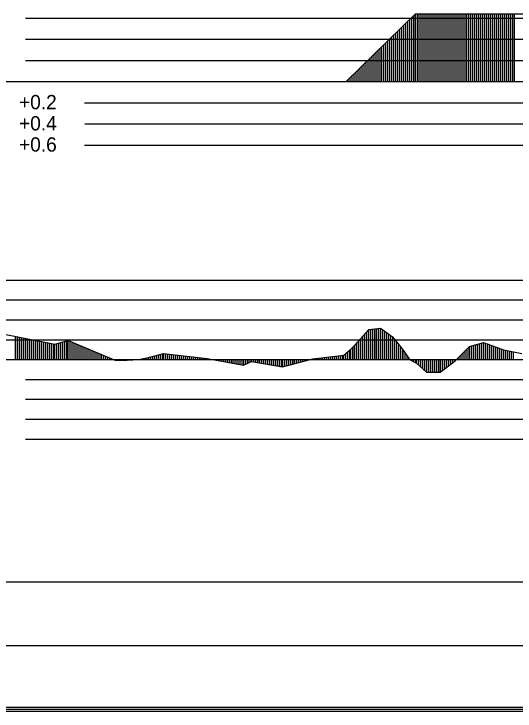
# Model space of a CAD drawing. Extents: x 2 to 10148, y 0 to 380.
# Drawn here: x 6620.6 to 6683.6, y 197.8 to 285.5 of the extents above; entities that cross this region are included whole.
import ezdxf

# ---------------------------------------------------------------- set-up
doc = ezdxf.new("R2010")
doc.units = 0
for name, color, linetype in [('POSUN_CARA', 7, 'Continuous'), ('POSUN_RASTR', 7, 'Continuous'), ('RYCHL_RASTR', 7, 'Continuous'), ('ZRYCHL_CARA', 7, 'Continuous'), ('ZRYCHL_RASTR', 7, 'Continuous'), ('ZRYCHL_TEXT', 7, 'Continuous')]:
    doc.layers.add(name, color=color, linetype=linetype)

msp = doc.modelspace()

# ---------------------------------------------------------------- linework, layer by layer
at = {"layer": 'POSUN_CARA'}
for p, q in [((6615.52, 245.922), (6625.698, 243.934)), ((6663.428, 243.769), (6665.215, 245.778)), ((6665.178, 242), (6665.178, 245.737)), ((6665.215, 245.778), (6666.697, 245.956)), ((6665.215, 242), (6665.215, 245.778)), ((6665.465, 242), (6665.465, 245.808)), ((6665.715, 242), (6665.715, 245.838)), ((6665.965, 242), (6665.965, 245.868)), ((6666.215, 242), (6666.215, 245.898)), ((6666.465, 242), (6666.465, 245.928)), ((6666.697, 245.956), (6668.203, 244.852)), ((6666.697, 242), (6666.697, 245.956)), ((6666.947, 242), (6666.947, 245.773)), ((6620.77, 242), (6620.77, 244.897)), ((6664.428, 242), (6664.428, 244.893)), ((6664.678, 242), (6664.678, 245.175)), ((6664.928, 242), (6664.928, 245.456)), ((6667.197, 242), (6667.197, 245.589)), ((6667.447, 242), (6667.447, 245.406)), ((6667.697, 242), (6667.697, 245.223)), ((6667.947, 242), (6667.947, 245.039)), ((6668.197, 242), (6668.197, 244.856)), ((6621.02, 242), (6621.02, 244.848)), ((6621.27, 242), (6621.27, 244.799)), ((6621.52, 242), (6621.52, 244.75)), ((6621.77, 242), (6621.77, 244.701)), ((6622.02, 242), (6622.02, 244.652)), ((6622.27, 242), (6622.27, 244.604)), ((6622.52, 242), (6622.52, 244.555)), ((6622.77, 242), (6622.77, 244.506)), ((6623.02, 242), (6623.02, 244.457)), ((6623.27, 242), (6623.27, 244.408)), ((6623.52, 242), (6623.52, 244.36)), ((6623.77, 242), (6623.77, 244.311)), ((6624.02, 242), (6624.02, 244.262)), ((6624.27, 242), (6624.27, 244.213)), ((6624.52, 242), (6624.52, 244.164)), ((6624.77, 242), (6624.77, 244.115)), ((6625.02, 242), (6625.02, 244.067)), ((6625.27, 242), (6625.27, 244.018)), ((6625.698, 243.934), (6627.389, 244.391)), ((6625.948, 242), (6625.948, 244.002)), ((6626.198, 242), (6626.198, 244.069)), ((6626.448, 242), (6626.448, 244.137)), ((6626.698, 242), (6626.698, 244.204)), ((6626.948, 242), (6626.948, 244.272)), ((6627.198, 242), (6627.198, 244.34)), ((6627.389, 244.391), (6633.377, 241.881)), ((6627.389, 242), (6627.389, 244.391)), ((6627.639, 242), (6627.639, 244.286)), ((6627.889, 242), (6627.889, 244.182)), ((6628.139, 242), (6628.139, 244.077)), ((6663.678, 242), (6663.678, 244.05)), ((6663.928, 242), (6663.928, 244.331)), ((6664.178, 242), (6664.178, 244.612)), ((6668.203, 244.852), (6669.565, 243.174)), ((6668.203, 242), (6668.203, 244.852)), ((6668.453, 242), (6668.453, 244.544)), ((6668.703, 242), (6668.703, 244.236)), ((6677.92, 243.663), (6679.669, 244.164)), ((6679.17, 242), (6679.17, 244.021)), ((6679.42, 242), (6679.42, 244.092)), ((6679.669, 244.164), (6682.186, 243.225)), ((6679.669, 242), (6679.669, 244.164)), ((6679.919, 242), (6679.919, 244.07)), ((6625.52, 242), (6625.52, 243.969)), ((6625.698, 242), (6625.698, 243.934)), ((6628.389, 242), (6628.389, 243.972)), ((6628.639, 242), (6628.639, 243.867)), ((6628.889, 242), (6628.889, 243.762)), ((6629.139, 242), (6629.139, 243.658)), ((6629.389, 242), (6629.389, 243.553)), ((6629.639, 242), (6629.639, 243.448)), ((6629.889, 242), (6629.889, 243.343)), ((6630.139, 242), (6630.139, 243.239)), ((6630.389, 242), (6630.389, 243.134)), ((6662.084, 242.559), (6662.945, 243.302)), ((6662.834, 242), (6662.834, 243.207)), ((6662.945, 243.302), (6663.428, 243.769)), ((6662.945, 242), (6662.945, 243.302)), ((6663.195, 242), (6663.195, 243.544)), ((6663.428, 242), (6663.428, 243.769)), ((6668.953, 242), (6668.953, 243.928)), ((6669.203, 242), (6669.203, 243.62)), ((6669.453, 242), (6669.453, 243.313)), ((6669.565, 243.174), (6670.348, 242.001)), ((6669.565, 242), (6669.565, 243.174)), ((6676.095, 241.854), (6677.92, 243.663)), ((6677.595, 242), (6677.595, 243.341)), ((6677.845, 242), (6677.845, 243.589)), ((6677.92, 242), (6677.92, 243.663)), ((6678.17, 242), (6678.17, 243.735)), ((6678.42, 242), (6678.42, 243.806)), ((6678.67, 242), (6678.67, 243.878)), ((6678.92, 242), (6678.92, 243.949)), ((6680.169, 242), (6680.169, 243.977)), ((6680.419, 242), (6680.419, 243.884)), ((6680.669, 242), (6680.669, 243.791)), ((6680.919, 242), (6680.919, 243.697)), ((6681.169, 242), (6681.169, 243.604)), ((6681.419, 242), (6681.419, 243.511)), ((6681.669, 242), (6681.669, 243.418)), ((6681.919, 242), (6681.919, 243.324)), ((6682.169, 242), (6682.169, 243.231)), ((6682.186, 243.225), (6684.481, 242.773)), ((6682.186, 242), (6682.186, 243.225)), ((6682.436, 242), (6682.436, 243.176)), ((6682.686, 242), (6682.686, 243.127)), ((6630.639, 242), (6630.639, 243.029)), ((6630.889, 242), (6630.889, 242.924)), ((6631.139, 242), (6631.139, 242.819)), ((6631.389, 242), (6631.389, 242.715)), ((6631.639, 242), (6631.639, 242.61)), ((6631.889, 242), (6631.889, 242.505)), ((6632.139, 242), (6632.139, 242.4)), ((6632.389, 242), (6632.389, 242.295)), ((6636.217, 242), (6637.509, 242.264)), ((6637.467, 242), (6637.467, 242.255)), ((6637.509, 242.264), (6639.393, 242.772)), ((6637.509, 242), (6637.509, 242.264)), ((6637.759, 242), (6637.759, 242.331)), ((6638.009, 242), (6638.009, 242.399)), ((6638.259, 242), (6638.259, 242.466)), ((6638.509, 242), (6638.509, 242.534)), ((6638.759, 242), (6638.759, 242.601)), ((6639.009, 242), (6639.009, 242.669)), ((6639.259, 242), (6639.259, 242.736)), ((6639.393, 242.772), (6644.88, 242.151)), ((6639.393, 242), (6639.393, 242.772)), ((6639.643, 242), (6639.643, 242.744)), ((6639.893, 242), (6639.893, 242.716)), ((6640.143, 242), (6640.143, 242.687)), ((6640.393, 242), (6640.393, 242.659)), ((6640.643, 242), (6640.643, 242.631)), ((6640.893, 242), (6640.893, 242.603)), ((6641.143, 242), (6641.143, 242.574)), ((6641.393, 242), (6641.393, 242.546)), ((6641.643, 242), (6641.643, 242.518)), ((6641.893, 242), (6641.893, 242.489)), ((6642.143, 242), (6642.143, 242.461)), ((6642.393, 242), (6642.393, 242.433)), ((6642.643, 242), (6642.643, 242.405)), ((6642.893, 242), (6642.893, 242.376)), ((6643.143, 242), (6643.143, 242.348)), ((6643.393, 242), (6643.393, 242.32)), ((6643.643, 242), (6643.643, 242.291)), ((6643.893, 242), (6643.893, 242.263)), ((6644.143, 242), (6644.143, 242.235)), ((6658.165, 242.097), (6662.084, 242.559)), ((6659.415, 242), (6659.415, 242.245)), ((6659.665, 242), (6659.665, 242.274)), ((6659.915, 242), (6659.915, 242.304)), ((6660.165, 242), (6660.165, 242.333)), ((6660.415, 242), (6660.415, 242.362)), ((6660.665, 242), (6660.665, 242.392)), ((6660.915, 242), (6660.915, 242.421)), ((6661.165, 242), (6661.165, 242.451)), ((6661.415, 242), (6661.415, 242.48)), ((6661.665, 242), (6661.665, 242.51)), ((6661.915, 242), (6661.915, 242.539)), ((6662.084, 242), (6662.084, 242.559)), ((6662.334, 242), (6662.334, 242.775)), ((6662.584, 242), (6662.584, 242.991)), ((6669.815, 242), (6669.815, 242.8)), ((6670.065, 242), (6670.065, 242.425)), ((6676.595, 242), (6676.595, 242.35)), ((6676.845, 242), (6676.845, 242.598)), ((6677.095, 242), (6677.095, 242.846)), ((6677.345, 242), (6677.345, 243.093)), ((6682.936, 242), (6682.936, 243.077)), ((6683.186, 242), (6683.186, 243.028)), ((6683.436, 242), (6683.436, 242.979)), ((6632.639, 242), (6632.639, 242.191)), ((6632.889, 242), (6632.889, 242.086)), ((6633.139, 242), (6633.139, 241.981)), ((6633.377, 242), (6633.377, 241.881)), ((6633.377, 241.881), (6634.792, 241.941)), ((6633.627, 242), (6633.627, 241.892)), ((6633.877, 242), (6633.877, 241.902)), ((6634.127, 242), (6634.127, 241.913)), ((6634.377, 242), (6634.377, 241.923)), ((6634.627, 242), (6634.627, 241.934)), ((6634.792, 241.941), (6636.217, 242)), ((6634.792, 242), (6634.792, 241.941)), ((6635.042, 242), (6635.042, 241.951)), ((6635.292, 242), (6635.292, 241.962)), ((6635.542, 242), (6635.542, 241.972)), ((6635.792, 242), (6635.792, 241.982)), ((6636.042, 242), (6636.042, 241.993)), ((6636.217, 242), (6636.217, 242)), ((6636.467, 242), (6636.467, 242.051)), ((6636.717, 242), (6636.717, 242.102)), ((6636.967, 242), (6636.967, 242.153)), ((6637.217, 242), (6637.217, 242.204)), ((6644.393, 242), (6644.393, 242.207)), ((6644.643, 242), (6644.643, 242.178)), ((6644.88, 242.151), (6649.454, 241.303)), ((6644.88, 242), (6644.88, 242.151)), ((6645.13, 242), (6645.13, 242.105)), ((6645.38, 242), (6645.38, 242.059)), ((6645.63, 242), (6645.63, 242.012)), ((6645.88, 242), (6645.88, 241.966)), ((6646.13, 242), (6646.13, 241.919)), ((6646.38, 242), (6646.38, 241.873)), ((6646.63, 242), (6646.63, 241.827)), ((6646.88, 242), (6646.88, 241.78)), ((6647.13, 242), (6647.13, 241.734)), ((6647.38, 242), (6647.38, 241.688)), ((6647.63, 242), (6647.63, 241.641)), ((6647.88, 242), (6647.88, 241.595)), ((6648.13, 242), (6648.13, 241.548)), ((6648.38, 242), (6648.38, 241.502)), ((6648.63, 242), (6648.63, 241.456)), ((6648.88, 242), (6648.88, 241.409)), ((6649.13, 242), (6649.13, 241.363)), ((6649.38, 242), (6649.38, 241.316)), ((6649.454, 242), (6649.454, 241.303)), ((6649.454, 241.303), (6649.997, 241.526)), ((6649.704, 242), (6649.704, 241.406)), ((6649.954, 242), (6649.954, 241.509)), ((6649.997, 242), (6649.997, 241.526)), ((6649.997, 241.526), (6650.444, 241.738)), ((6650.247, 242), (6650.247, 241.644)), ((6650.444, 242), (6650.444, 241.738)), ((6650.444, 241.738), (6654.35, 241.072)), ((6650.694, 242), (6650.694, 241.695)), ((6650.944, 242), (6650.944, 241.652)), ((6651.194, 242), (6651.194, 241.61)), ((6651.444, 242), (6651.444, 241.567)), ((6651.694, 242), (6651.694, 241.525)), ((6651.944, 242), (6651.944, 241.482)), ((6652.194, 242), (6652.194, 241.439)), ((6652.444, 242), (6652.444, 241.397)), ((6652.694, 242), (6652.694, 241.354)), ((6652.944, 242), (6652.944, 241.311)), ((6653.194, 242), (6653.194, 241.269)), ((6653.444, 242), (6653.444, 241.226)), ((6653.694, 242), (6653.694, 241.183)), ((6653.944, 242), (6653.944, 241.141)), ((6654.194, 242), (6654.194, 241.098)), ((6654.35, 241.072), (6658.165, 242.097)), ((6654.35, 242), (6654.35, 241.072)), ((6654.6, 242), (6654.6, 241.139)), ((6654.85, 242), (6654.85, 241.206)), ((6655.1, 242), (6655.1, 241.273)), ((6655.35, 242), (6655.35, 241.34)), ((6655.6, 242), (6655.6, 241.408)), ((6655.85, 242), (6655.85, 241.475)), ((6656.1, 242), (6656.1, 241.542)), ((6656.35, 242), (6656.35, 241.609)), ((6656.6, 242), (6656.6, 241.676)), ((6656.85, 242), (6656.85, 241.744)), ((6657.1, 242), (6657.1, 241.811)), ((6657.35, 242), (6657.35, 241.878)), ((6657.6, 242), (6657.6, 241.945)), ((6657.85, 242), (6657.85, 242.013)), ((6658.1, 242), (6658.1, 242.08)), ((6658.165, 242), (6658.165, 242.097)), ((6658.415, 242), (6658.415, 242.127)), ((6658.665, 242), (6658.665, 242.156)), ((6658.915, 242), (6658.915, 242.186)), ((6659.165, 242), (6659.165, 242.215)), ((6670.315, 242), (6670.315, 242.051)), ((6670.348, 242.001), (6671.246, 241.536)), ((6670.348, 242), (6670.348, 242.001)), ((6670.598, 242), (6670.598, 241.872)), ((6670.848, 242), (6670.848, 241.742)), ((6671.098, 242), (6671.098, 241.612)), ((6671.246, 242), (6671.246, 241.536)), ((6671.246, 241.536), (6672.508, 240.419)), ((6671.496, 242), (6671.496, 241.315)), ((6671.746, 242), (6671.746, 241.093)), ((6671.996, 242), (6671.996, 240.872)), ((6672.246, 242), (6672.246, 240.651)), ((6672.496, 242), (6672.496, 240.429)), ((6672.508, 242), (6672.508, 240.419)), ((6672.758, 242), (6672.758, 240.416)), ((6673.008, 242), (6673.008, 240.413)), ((6673.258, 242), (6673.258, 240.41)), ((6673.508, 242), (6673.508, 240.407)), ((6673.758, 242), (6673.758, 240.405)), ((6674.008, 242), (6674.008, 240.402)), ((6674.22, 242), (6674.22, 240.399)), ((6674.22, 240.399), (6676.095, 241.854)), ((6674.47, 242), (6674.47, 240.593)), ((6674.72, 242), (6674.72, 240.787)), ((6674.97, 242), (6674.97, 240.981)), ((6675.22, 242), (6675.22, 241.175)), ((6675.47, 242), (6675.47, 241.369)), ((6675.72, 242), (6675.72, 241.563)), ((6675.97, 242), (6675.97, 241.757)), ((6676.095, 242), (6676.095, 241.854)), ((6676.345, 242), (6676.345, 242.102)), ((6672.508, 240.419), (6674.22, 240.399))]:
    msp.add_line(p, q, dxfattribs=at)
at = {"layer": 'POSUN_RASTR'}
for p, q in [((6614.447, 252), (6818, 252)), ((6614.355, 249.5), (6818, 249.5)), ((6614.493, 247), (6818, 247)), ((6614.401, 244.5), (6818, 244.5)), ((5974.91, 242), (6872.958, 242)), ((6622, 239.5), (6818, 239.5)), ((6622, 237), (6818, 237)), ((6622, 234.5), (6818, 234.5)), ((6622, 232), (6818, 232))]:
    msp.add_line(p, q, dxfattribs=at)
at = {"layer": 'RYCHL_RASTR'}
for p, q in [((5971.058, 214), (6871.344, 214)), ((5971.085, 206), (6871.33, 206)), ((5971.287, 198.25), (6871.33, 198.25)), ((5971.287, 198), (6871.33, 198)), ((5971.307, 197.75), (6871.33, 197.75))]:
    msp.add_line(p, q, dxfattribs=at)
at = {"layer": 'ZRYCHL_CARA'}
for p, q in [((6662.385, 277), (6671.085, 285.512)), ((6670.885, 277), (6670.885, 285.316)), ((6671.085, 277), (6671.085, 285.512)), ((6671.085, 285.512), (6691.698, 285.512)), ((6671.335, 277), (6671.335, 285.512)), ((6671.585, 277), (6671.585, 285.512)), ((6671.835, 277), (6671.835, 285.512)), ((6672.085, 277), (6672.085, 285.512)), ((6672.335, 277), (6672.335, 285.512)), ((6672.585, 277), (6672.585, 285.512)), ((6672.835, 277), (6672.835, 285.512)), ((6673.085, 277), (6673.085, 285.512)), ((6673.335, 277), (6673.335, 285.512)), ((6673.585, 277), (6673.585, 285.512)), ((6673.835, 277), (6673.835, 285.512)), ((6674.085, 277), (6674.085, 285.512)), ((6674.335, 277), (6674.335, 285.512)), ((6674.585, 277), (6674.585, 285.512)), ((6674.835, 277), (6674.835, 285.512)), ((6675.085, 277), (6675.085, 285.512)), ((6675.335, 277), (6675.335, 285.512)), ((6675.585, 277), (6675.585, 285.512)), ((6675.835, 277), (6675.835, 285.512)), ((6676.085, 277), (6676.085, 285.512)), ((6676.335, 277), (6676.335, 285.512)), ((6676.585, 277), (6676.585, 285.512)), ((6676.835, 277), (6676.835, 285.512)), ((6677.085, 277), (6677.085, 285.512)), ((6677.335, 277), (6677.335, 285.512)), ((6677.585, 277), (6677.585, 285.512)), ((6677.835, 277), (6677.835, 285.512)), ((6678.085, 277), (6678.085, 285.512)), ((6678.335, 277), (6678.335, 285.512)), ((6678.585, 277), (6678.585, 285.512)), ((6678.835, 277), (6678.835, 285.512)), ((6679.085, 277), (6679.085, 285.512)), ((6679.335, 277), (6679.335, 285.512)), ((6679.585, 277), (6679.585, 285.512)), ((6679.835, 277), (6679.835, 285.512)), ((6680.085, 277), (6680.085, 285.512)), ((6680.335, 277), (6680.335, 285.512)), ((6680.585, 277), (6680.585, 285.512)), ((6680.835, 277), (6680.835, 285.512)), ((6681.085, 277), (6681.085, 285.512)), ((6681.335, 277), (6681.335, 285.512)), ((6681.585, 277), (6681.585, 285.512)), ((6681.835, 277), (6681.835, 285.512)), ((6682.085, 277), (6682.085, 285.512)), ((6682.335, 277), (6682.335, 285.512)), ((6682.585, 277), (6682.585, 285.512)), ((6682.835, 277), (6682.835, 285.512)), ((6683.085, 277), (6683.085, 285.512)), ((6683.335, 277), (6683.335, 285.512)), ((6683.585, 277), (6683.585, 285.512)), ((6670.135, 277), (6670.135, 284.582)), ((6670.385, 277), (6670.385, 284.827)), ((6670.635, 277), (6670.635, 285.072)), ((6669.135, 277), (6669.135, 283.604)), ((6669.385, 277), (6669.385, 283.849)), ((6669.635, 277), (6669.635, 284.093)), ((6669.885, 277), (6669.885, 284.338)), ((6668.135, 277), (6668.135, 282.626)), ((6668.385, 277), (6668.385, 282.87)), ((6668.635, 277), (6668.635, 283.115)), ((6668.885, 277), (6668.885, 283.359)), ((6667.385, 277), (6667.385, 281.892)), ((6667.635, 277), (6667.635, 282.136)), ((6667.885, 277), (6667.885, 282.381)), ((6666.385, 277), (6666.385, 280.913)), ((6666.635, 277), (6666.635, 281.158)), ((6666.885, 277), (6666.885, 281.403)), ((6667.135, 277), (6667.135, 281.647)), ((6665.635, 277), (6665.635, 280.18)), ((6665.885, 277), (6665.885, 280.424)), ((6666.135, 277), (6666.135, 280.669)), ((6664.635, 277), (6664.635, 279.201)), ((6664.885, 277), (6664.885, 279.446)), ((6665.135, 277), (6665.135, 279.691)), ((6665.385, 277), (6665.385, 279.935)), ((6663.635, 277), (6663.635, 278.223)), ((6663.885, 277), (6663.885, 278.468)), ((6664.135, 277), (6664.135, 278.712)), ((6664.385, 277), (6664.385, 278.957)), ((6662.885, 277), (6662.885, 277.489)), ((6663.135, 277), (6663.135, 277.734)), ((6663.385, 277), (6663.385, 277.978)), ((5974.91, 277), (6872.958, 277)), ((6662.635, 277), (6662.635, 277.245))]:
    msp.add_line(p, q, dxfattribs=at)
at = {"layer": 'ZRYCHL_RASTR'}
for p, q in [((6622, 285), (6818, 285)), ((6622, 282.333), (6818, 282.333)), ((6622, 279.667), (6818, 279.667)), ((6629.443, 274.333), (6818, 274.333)), ((6629.496, 271.667), (6818, 271.667)), ((6629.443, 269), (6818, 269))]:
    msp.add_line(p, q, dxfattribs=at)

# ---------------------------------------------------------------- texts
at = {"layer": 'ZRYCHL_TEXT'}
for s, p in [('+0.2', (6621.192, 273.512)), ('+0.4', (6621.192, 270.846)), ('+0.6', (6621.192, 268.179))]:
    msp.add_text(s, height=1.8, dxfattribs=at).set_placement(p)

doc.saveas('drawing.dxf')
